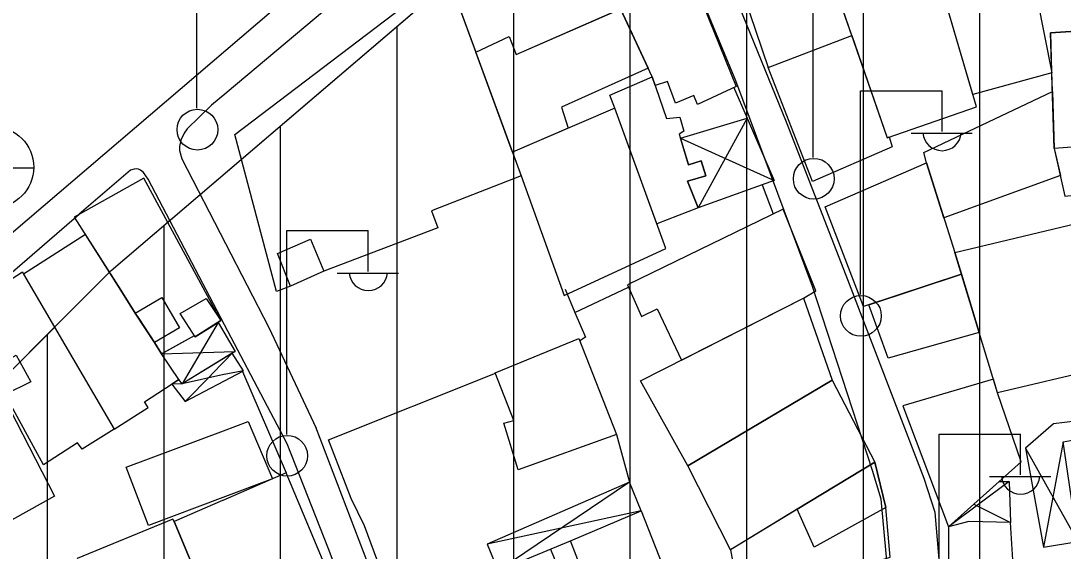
# Model space of a CAD drawing. Extents: x 417997 to 421451, y 4451742 to 4455216.
# Drawn here: x 419672.6 to 419762.1, y 4453277.1 to 4453322.7 of the extents above; entities that cross this region are included whole.
import ezdxf

# ---------------------------------------------------------------- set-up
doc = ezdxf.new("R2010")
doc.units = 0
for name, color, linetype in [('ADAKENARI', 7, 'Continuous'), ('B_Kapi', 7, 'Continuous'), ('B_Mesken', 7, 'Continuous'), ('B_Sundurma', 7, 'Continuous'), ('B_Teras', 7, 'Continuous'), ('KALDIRIM', 7, 'Continuous'), ('PL_KON_MEV_350', 7, 'Continuous'), ('S_Elektrik_Diregi', 7, 'Continuous'), ('S_Rogar_Kapagi', 7, 'Continuous'), ('Sinir_Duvar_tek_tarafa_ait', 7, 'Continuous'), ('TR_ORTAYOGUNKONUT', 7, 'Continuous'), ('Yol_Sose', 7, 'Continuous')]:
    doc.layers.add(name, color=color, linetype=linetype)

msp = doc.modelspace()

# ---------------------------------------------------------------- linework, layer by layer
at = {"layer": 'ADAKENARI'}
for p, q in [((419680.387, 4453301.222), (419756.119, 4453365.991)), ((419680.387, 4453301.222), (419756.119, 4453365.991)), ((419666.299, 4453287.113), (419680.387, 4453301.222)), ((419666.299, 4453287.113), (419680.387, 4453301.222))]:
    msp.add_line(p, q, dxfattribs=at)
at = {"layer": 'B_Kapi'}
msp.add_lwpolyline([(419702.109, 4453279.309), (419700.986, 4453281.642)], dxfattribs=at)
at = {"layer": 'B_Mesken'}
for points in [[(419722.025, 4453322.783), (419729.038, 4453325.876), (419724.06, 4453340.289), (419720.44, 4453338.926), (419720.855, 4453337.37), (419717.765, 4453336.203), (419717.877, 4453335.081), (419715.137, 4453334.054), (419714.808, 4453333.431), (419713.73, 4453332.973), (419713.895, 4453332.214), (419710.961, 4453330.949), (419711.002, 4453330.573), (419708.283, 4453329.646), (419709.196, 4453326.767), (419711.683, 4453319.967), (419714.527, 4453321.313), (419715.148, 4453319.79)], [(419743.926, 4453321.411), (419742.447, 4453325.666), (419740.532, 4453331.942), (419733.071, 4453329.555), (419736.757, 4453318.673)], [(419750.856, 4453328.156), (419750.514, 4453328.055), (419750.359, 4453328.881), (419758.568, 4453330.948), (419761.082, 4453318.203), (419754.314, 4453316.356)], [(419754.628, 4453315.283), (419750.856, 4453328.156), (419742.447, 4453325.666), (419746.977, 4453312.634)], [(419715.564, 4453309.354), (419707.861, 4453306.363), (419708.413, 4453304.881), (419698.639, 4453301.168), (419695.773, 4453299.894), (419694.574, 4453299.418), (419691.01, 4453312.907), (419709.196, 4453326.767)], [(419729.038, 4453325.876), (419730.236, 4453326.401), (419733.998, 4453317.03), (419730.701, 4453315.491), (419730.376, 4453316.26), (419728.817, 4453315.608), (419728.116, 4453317.452), (419727.056, 4453317.113), (419726.799, 4453317.862), (419724.084, 4453323.692)], [(419726.455, 4453318.599), (419719.022, 4453315.248), (419719.609, 4453313.451), (419714.818, 4453311.392), (419711.683, 4453319.967), (419714.527, 4453321.313), (419715.148, 4453319.79), (419724.084, 4453323.692)], [(419747.15, 4453312.694), (419747.408, 4453311.861), (419740.558, 4453308.86), (419736.757, 4453318.673), (419743.926, 4453321.411), (419746.977, 4453312.634)], [(419761.305, 4453311.702), (419762.218, 4453307.608), (419766.435, 4453308.063), (419766.287, 4453309.265), (419769.908, 4453309.548), (419770.117, 4453312.371), (419769.656, 4453322.209), (419760.965, 4453321.627), (419761.079, 4453318.3)], [(419723.604, 4453315.168), (419723.185, 4453316.282), (419726.799, 4453317.862), (419728.034, 4453314.271), (419729.173, 4453314.406), (419729.515, 4453313.207), (419729.122, 4453312.934), (419729.919, 4453310.289), (419731.003, 4453310.654), (419731.419, 4453309.372), (419729.842, 4453308.889), (419730.755, 4453306.605), (419727.206, 4453305.222)], [(419750.341, 4453310.482), (419750.118, 4453311.35), (419761.137, 4453316.599), (419761.305, 4453311.702), (419761.824, 4453309.373), (419751.836, 4453305.76)], [(419714.818, 4453311.392), (419715.564, 4453309.354), (419719.256, 4453299.076), (419727.971, 4453303.107), (419723.604, 4453315.168)], [(419750.341, 4453310.482), (419752.78, 4453302.775), (419753.349, 4453300.906), (419744.93, 4453298.134), (419741.638, 4453306.697)], [(419684.838, 4453294.152), (419687.529, 4453295.636), (419687.602, 4453295.522), (419689.804, 4453296.92), (419683.188, 4453309.169), (419677.216, 4453305.811), (419681.214, 4453299.531), (419682.442, 4453297.575), (419682.442, 4453297.575), (419682.756, 4453297.098), (419684.106, 4453295.038), (419684.719, 4453294.073)], [(419739.797, 4453298.851), (419740.858, 4453299.49), (419738.038, 4453306.496), (419724.694, 4453299.992), (419725.883, 4453297.285), (419727.238, 4453297.932), (419729.311, 4453293.524)], [(419763.184, 4453305.26), (419765.147, 4453292.795), (419756.441, 4453290.735), (419752.78, 4453302.775)], [(419678.173, 4453304.309), (419672.877, 4453300.909), (419680.654, 4453287.615), (419683.552, 4453289.475), (419683.26, 4453289.946), (419686.183, 4453291.867), (419684.719, 4453294.073), (419684.106, 4453295.038), (419682.756, 4453297.098), (419682.442, 4453297.575), (419681.214, 4453299.531)], [(419680.654, 4453287.615), (419677.896, 4453285.872), (419677.511, 4453286.433), (419674.585, 4453284.526), (419671.295, 4453290.566), (419670.026, 4453292.742), (419667.498, 4453297.703), (419672.768, 4453301.111), (419672.877, 4453300.909)], [(419747.046, 4453293.71), (419745.402, 4453298.289), (419753.349, 4453300.906), (419754.873, 4453295.893)], [(419729.851, 4453284.462), (419725.802, 4453291.742), (419739.797, 4453298.851), (419742.246, 4453291.801)], [(419715.301, 4453284.115), (419714.087, 4453288.121), (419714.935, 4453288.351), (419713.338, 4453292.45), (419720.507, 4453295.393), (419723.757, 4453287.13)], [(419670.036, 4453292.493), (419675.531, 4453281.859), (419668.64, 4453278.021), (419663.431, 4453288.997)], [(419748.303, 4453289.602), (419752.232, 4453279.215), (419758.453, 4453284.782), (419756.441, 4453290.735), (419756.087, 4453291.899)], [(419733.518, 4453277.242), (419729.851, 4453284.462), (419742.246, 4453291.801), (419745.913, 4453284.765)], [(419689.955, 4453281.722), (419683.603, 4453279.333), (419681.663, 4453284.351), (419690.016, 4453287.457), (419690.019, 4453287.458), (419692.154, 4453288.253), (419694.233, 4453283.331), (419689.958, 4453281.723)], [(419747.215, 4453276.61), (419746.859, 4453280.869), (419745.913, 4453284.765), (419739.256, 4453280.725), (419733.518, 4453277.242), (419733.841, 4453275.505), (419731.667, 4453274.645), (419732.257, 4453271.965)], [(419689.838, 4453270.418), (419699.272, 4453274.623), (419695.415, 4453283.844), (419689.955, 4453281.474), (419689.952, 4453281.473), (419685.779, 4453279.661), (419689.692, 4453270.353), (419689.835, 4453270.417)], [(419719.792, 4453278.001), (419725.851, 4453280.574), (419731.616, 4453265.918), (419725.629, 4453262.904)], [(419689.636, 4453270.486), (419685.779, 4453279.661), (419685.688, 4453279.866), (419677.481, 4453276.483), (419681.241, 4453267.029)], [(419752.232, 4453279.215), (419752.205, 4453267.295), (419757.858, 4453267.314), (419757.858, 4453271.714), (419760.35, 4453271.989), (419760.064, 4453275.406), (419757.798, 4453275.455), (419757.541, 4453279.572), (419753.98, 4453279.672)]]:
    msp.add_lwpolyline(points, close=True, dxfattribs=at)
at = {"layer": 'B_Sundurma'}
for p, q in [((419734.951, 4453314.324), (419730.755, 4453306.605)), ((419729.222, 4453312.605), (419737.26, 4453308.959)), ((419689.57, 4453296.771), (419686.482, 4453291.49)), ((419684.719, 4453294.073), (419690.088, 4453294.249)), ((419690.77, 4453294.115), (419690.082, 4453293.409)), ((419690.091, 4453294.249), (419691.039, 4453294.28)), ((419690.079, 4453293.406), (419688.967, 4453292.265)), ((419690.067, 4453292.293), (419686.482, 4453291.49)), ((419688.954, 4453292.252), (419686.739, 4453289.979)), ((419691.735, 4453292.599), (419690.07, 4453292.294)), ((419686.482, 4453291.49), (419685.579, 4453291.47)), ((419762.076, 4453286.503), (419760.38, 4453277.458)), ((419758.821, 4453285.982), (419763.321, 4453277.943)), ((419724.868, 4453283.053), (419713.593, 4453275.439)), ((419757.444, 4453283.121), (419752.232, 4453279.215)), ((419754.404, 4453281.159), (419757.541, 4453279.572)), ((419725.851, 4453280.574), (419712.643, 4453277.72))]:
    msp.add_line(p, q, dxfattribs=at)
for points in [[(419729.222, 4453312.605), (419734.951, 4453314.324), (419737.26, 4453308.959), (419730.755, 4453306.605), (419729.842, 4453308.889), (419731.419, 4453309.372), (419731.003, 4453310.654), (419729.919, 4453310.289)], [(419686.482, 4453291.49), (419686.183, 4453291.867), (419684.719, 4453294.073), (419687.529, 4453295.636), (419687.602, 4453295.522), (419689.57, 4453296.771), (419691.039, 4453294.28)], [(419686.183, 4453291.867), (419685.579, 4453291.47), (419686.739, 4453289.979), (419691.735, 4453292.599), (419690.77, 4453294.115), (419686.482, 4453291.49)], [(419763.325, 4453286.732), (419763.127, 4453288.296), (419761.225, 4453288.059), (419758.821, 4453285.982), (419760.38, 4453277.458), (419763.321, 4453277.943), (419762.076, 4453286.503)], [(419725.851, 4453280.574), (419724.868, 4453283.053), (419712.643, 4453277.72), (419713.593, 4453275.439), (419714.631, 4453275.873), (419719.792, 4453278.001)], [(419756.577, 4453283.104), (419757.444, 4453283.121), (419757.541, 4453279.572), (419753.98, 4453279.672), (419752.232, 4453279.215)]]:
    msp.add_lwpolyline(points, close=True, dxfattribs=at)
at = {"layer": 'B_Teras'}
for points in [[(419761.305, 4453311.702), (419760.965, 4453321.627), (419769.656, 4453322.209), (419770.117, 4453312.371)], [(419695.773, 4453299.894), (419694.653, 4453302.696), (419697.487, 4453303.914), (419698.639, 4453301.168)], [(419682.442, 4453297.575), (419684.732, 4453298.897), (419686.251, 4453296.315), (419684.106, 4453295.038)], [(419687.602, 4453295.522), (419686.319, 4453297.541), (419688.533, 4453298.816), (419689.804, 4453296.92)], [(419671.295, 4453290.566), (419670.026, 4453292.742), (419672.243, 4453293.947), (419673.488, 4453291.676)], [(419745.913, 4453284.765), (419746.859, 4453280.869), (419740.715, 4453277.469), (419739.256, 4453280.725)]]:
    msp.add_lwpolyline(points, close=True, dxfattribs=at)
at = {"layer": 'KALDIRIM'}
msp.add_line((419669.611, 4453302.532), (419750.92, 4453372.071), dxfattribs=at)
msp.add_line((419669.611, 4453302.532), (419750.92, 4453372.071), dxfattribs=at)
at = {"layer": 'PL_KON_MEV_350'}
msp.add_lwpolyline([(419710.945, 4453222.677), (419709.932, 4453261.656), (419659.31, 4453237.864), (419648.282, 4453265.986), (419666.299, 4453287.113), (419680.387, 4453301.222), (419756.119, 4453365.991), (419760.388, 4453369.381), (419764.891, 4453372.452), (419769.606, 4453375.187), (419774.506, 4453377.574), (419779.568, 4453379.597), (419784.762, 4453381.248), (419790.063, 4453382.518), (419795.442, 4453383.399), (419816.92, 4453386.119), (419826.622, 4453377.378), (419823.627, 4453240.148), (419822.565, 4453223.702)], dxfattribs=at)
at = {"layer": 'S_Elektrik_Diregi'}
for p, q in [((419687.751, 4453315.162), (419687.751, 4453332.662)), ((419740.63, 4453310.942), (419740.63, 4453328.442)), ((419744.676, 4453299.164), (419744.676, 4453316.664)), ((419744.676, 4453316.664), (419751.676, 4453316.664)), ((419751.676, 4453313.164), (419751.676, 4453316.664)), ((419749.016, 4453313.024), (419754.266, 4453313.024)), ((419695.451, 4453287.153), (419695.451, 4453304.653)), ((419695.451, 4453304.653), (419702.451, 4453304.653)), ((419702.451, 4453301.153), (419702.451, 4453304.653)), ((419699.791, 4453301.013), (419705.041, 4453301.013)), ((419751.417, 4453269.666), (419751.417, 4453287.166)), ((419751.417, 4453287.166), (419758.417, 4453287.166)), ((419758.417, 4453283.666), (419758.417, 4453287.166)), ((419755.757, 4453283.526), (419761.007, 4453283.526))]:
    msp.add_line(p, q, dxfattribs=at)
for centre in [(419687.787, 4453313.326), (419740.666, 4453309.106), (419744.712, 4453297.328), (419695.487, 4453285.317)]:
    msp.add_circle(centre, 1.75, dxfattribs=at)
for centre in [(419751.676, 4453313.177), (419702.452, 4453301.166), (419758.418, 4453283.679)]:
    msp.add_arc(centre, 1.658, 184.83843, 355.14641, dxfattribs=at)
at = {"layer": 'S_Rogar_Kapagi'}
msp.add_line((419666.727, 4453310.039), (419673.727, 4453310.039), dxfattribs=at)
msp.add_circle((419670.244, 4453310.102), 3.5, dxfattribs=at)
at = {"layer": 'Sinir_Duvar_tek_tarafa_ait'}
for points in [[(419733.79, 4453316.99), (419734.951, 4453314.324)], [(419736.245, 4453308.592), (419737.194, 4453306.085)], [(419719.346, 4453299.618), (419720.169, 4453297.624), (419724.776, 4453299.805)], [(419720.169, 4453297.624), (419721.072, 4453295.495), (419720.586, 4453295.19)], [(419691.654, 4453292.556), (419695.415, 4453283.844)], [(419700.986, 4453281.642), (419699.047, 4453286.672), (419713.352, 4453292.415)], [(419723.757, 4453287.13), (419724.868, 4453283.053)], [(419704.9, 4453271.8), (419702.109, 4453279.309)], [(419718.079, 4453277.295), (419719.178, 4453274.638), (419715.613, 4453273.276)]]:
    msp.add_lwpolyline(points, dxfattribs=at)
at = {"layer": 'TR_ORTAYOGUNKONUT'}
for p, q in [((419754.929, 4453001.499), (419754.929, 4453364.973)), ((419754.929, 4453001.499), (419754.929, 4453364.973)), ((419744.929, 4452999.073), (419744.929, 4453356.42)), ((419744.929, 4452999.073), (419744.929, 4453356.42)), ((419734.929, 4452996.648), (419734.929, 4453347.868)), ((419734.929, 4452996.648), (419734.929, 4453347.868)), ((419724.929, 4452994.223), (419724.929, 4453339.316)), ((419724.929, 4452994.223), (419724.929, 4453339.316)), ((419714.929, 4452991.797), (419714.929, 4453330.763)), ((419714.929, 4452991.797), (419714.929, 4453330.763)), ((419704.929, 4453259.305), (419704.929, 4453322.211)), ((419704.929, 4453259.305), (419704.929, 4453322.211)), ((419694.929, 4453254.605), (419694.929, 4453313.658)), ((419694.929, 4453254.605), (419694.929, 4453313.658)), ((419684.929, 4453249.905), (419684.929, 4453305.106)), ((419684.929, 4453249.905), (419684.929, 4453305.106)), ((419674.929, 4453245.205), (419674.929, 4453295.756)), ((419674.929, 4453245.205), (419674.929, 4453295.756))]:
    msp.add_line(p, q, dxfattribs=at)
at = {"layer": 'Yol_Sose'}
for points in [[(419713.577, 4453246), (419715.2, 4453235.669), (419715.477, 4453234.939), (419715.892, 4453234.14), (419717.131, 4453233.586), (419733.245, 4453233.192), (419746.753, 4453232.951), (419747.339, 4453233.22), (419747.679, 4453233.696), (419747.936, 4453244.245), (419747.593, 4453261.497), (419746.908, 4453276.608), (419746.465, 4453281.577), (419745.709, 4453284.057), (419740.574, 4453299.864), (419733.987, 4453317.509), (419723.817, 4453342.053), (419723.27, 4453342.431), (419722.459, 4453342.464), (419721.097, 4453341.94), (419719.856, 4453341.086), (419705.272, 4453329.099)], [(419705.272, 4453329.099), (419690.328, 4453316.531)], [(419815.134, 4453227.429), (419779.198, 4453230.332), (419752.903, 4453232.339), (419752.433, 4453232.622), (419752.173, 4453232.906), (419751.228, 4453251.021), (419751.503, 4453275.406), (419751.078, 4453280.454), (419750.144, 4453283.367), (419743.458, 4453300.79), (419738.329, 4453313.978), (419733.401, 4453326.087)], [(419690.325, 4453316.528), (419689.005, 4453315.418), (419686.902, 4453313.404), (419686.652, 4453313.013), (419686.359, 4453312.424), (419686.25, 4453311.891), (419686.243, 4453311.531), (419686.438, 4453310.817), (419690.187, 4453303.553)], [(419690.328, 4453316.531), (419690.325, 4453316.528)], [(419690.113, 4453296.573), (419683.549, 4453309.074), (419683.164, 4453309.642), (419682.904, 4453309.841), (419682.724, 4453309.923), (419682.561, 4453309.962), (419682.359, 4453309.928), (419682.042, 4453309.84), (419677.653, 4453306.057)], [(419667.64, 4453297.425), (419677.653, 4453306.057)], [(419690.187, 4453303.553), (419690.19, 4453303.547)], [(419690.19, 4453303.547), (419693.917, 4453296.326), (419697.972, 4453287.679)], [(419690.116, 4453296.567), (419690.113, 4453296.573)], [(419695.479, 4453286.352), (419690.116, 4453296.567)], [(419697.917, 4453287.796), (419703.129, 4453274.185), (419711.109, 4453252.94), (419713.628, 4453245.857)], [(419691.285, 4453231.563), (419698.8, 4453235.1), (419708.429, 4453241.077), (419708.996, 4453241.968), (419709.263, 4453243.733), (419708.617, 4453251.508), (419708.025, 4453253.487), (419699.033, 4453277.335), (419695.479, 4453286.352)]]:
    msp.add_lwpolyline(points, dxfattribs=at)

doc.saveas('drawing.dxf')
